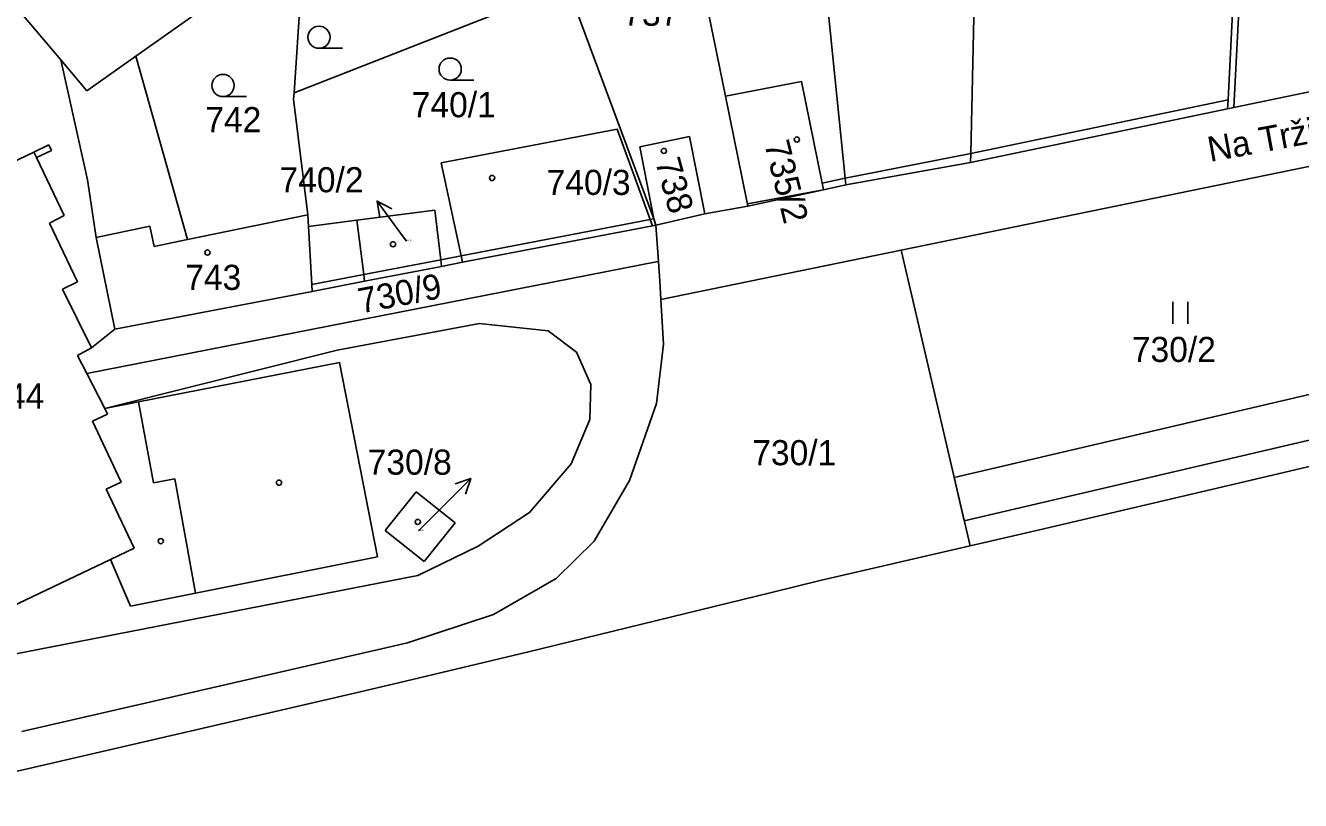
# Model space of a CAD drawing. Extents: x -785744 to -782822, y -1067550 to -1063910.
# Drawn here: x -783562.5 to -783476.2, y -1065800.2 to -1065747.7 of the extents above; entities that cross this region are included whole.
import ezdxf

# ---------------------------------------------------------------- set-up
doc = ezdxf.new("R2010")
doc.units = 0
for name, color, linetype in [('Hranice kat_území', 7, 'Continuous'), ('Hranice parcel', 7, 'Continuous'), ('Parcelní čísla', 7, 'Continuous'), ('Pop_ČP_popisy', 7, 'Continuous'), ('Vnitřní kresba', 7, 'Continuous'), ('Věcná břemena k části', 7, 'Continuous'), ('Značky budov', 7, 'Continuous'), ('Značky kultur', 7, 'Continuous')]:
    doc.layers.add(name, color=color, linetype=linetype)

msp = doc.modelspace()

# ---------------------------------------------------------------- linework, layer by layer
at = {"layer": 'Hranice kat_území'}
msp.add_lwpolyline([(-783560.48, -1065806.29), (-783564.75, -1065798.56), (-783539.96, -1065792.83), (-783536.79, -1065792.07), (-783528.55, -1065790.12), (-783512.01, -1065786.08), (-783508.62, -1065785.25), (-783498.57, -1065782.92), (-783493.87, -1065781.83), (-783478.86, -1065778.31), (-783465.47, -1065775.15)], dxfattribs=at)
at = {"layer": 'Hranice parcel'}
for p, q in [((-783543.88, -1065745.35), (-783544.34, -1065752.25)), ((-783544.34, -1065752.25), (-783530.72, -1065746.93)), ((-783544.34, -1065752.25), (-783544.37, -1065752.67)), ((-783534.38, -1065756.99), (-783522.46, -1065754.71)), ((-783522.46, -1065754.71), (-783520.24, -1065760.82)), ((-783533.02, -1065763.28), (-783534.38, -1065756.99)), ((-783532.93, -1065763.72), (-783520.08, -1065761.25)), ((-783520.24, -1065760.82), (-783520.08, -1065761.25)), ((-783520.08, -1065761.25), (-783519.84, -1065761.2)), ((-783534.35, -1065764), (-783532.93, -1065763.72)), ((-783532.93, -1065763.72), (-783533.02, -1065763.28))]:
    msp.add_line(p, q, dxfattribs=at)
for points in [[(-783498.52, -1065756.36), (-783497.81, -1065723.58)], [(-783481.11, -1065752.73), (-783480.05, -1065731.79)], [(-783509.58, -1065732.91), (-783507.03, -1065758.02)], [(-783518.29, -1065737.01), (-783515.14, -1065752.47)], [(-783555.05, -1065749.76), (-783544.72, -1065742.46)], [(-783564.35, -1065745.05), (-783560.13, -1065750.02)], [(-783525.83, -1065745.02), (-783519.99, -1065760.77)], [(-783560.13, -1065750.02), (-783558.33, -1065758.13)], [(-783555.05, -1065749.76), (-783551.56, -1065762.17)], [(-783480.71, -1065753.23), (-783467.67, -1065750.53)], [(-783515.14, -1065752.47), (-783509.98, -1065751.49), (-783508.59, -1065758.36)], [(-783544.37, -1065752.67), (-783543.4, -1065760.5)], [(-783515.14, -1065752.47), (-783513.71, -1065759.47)], [(-783498.54, -1065756.96), (-783481.15, -1065753.33)], [(-783481.15, -1065753.33), (-783481.11, -1065752.73)], [(-783481.15, -1065753.33), (-783480.71, -1065753.23)], [(-783520.94, -1065755.9), (-783517.57, -1065755.2)], [(-783517.57, -1065755.2), (-783516.53, -1065760.45)], [(-783520.94, -1065755.9), (-783519.99, -1065760.77)], [(-783503.24, -1065762.89), (-783469.92, -1065756.06)], [(-783506.99, -1065758.48), (-783498.54, -1065756.96)], [(-783498.54, -1065756.96), (-783498.52, -1065756.36)], [(-783558.33, -1065758.13), (-783557.73, -1065762.03)], [(-783508.59, -1065758.36), (-783508.5, -1065758.81)], [(-783508.5, -1065758.81), (-783506.99, -1065758.48)], [(-783507.03, -1065758.02), (-783506.99, -1065758.48)], [(-783513.71, -1065759.47), (-783513.65, -1065759.77)], [(-783508.5, -1065758.81), (-783513.62, -1065759.92)], [(-783540.1, -1065760.86), (-783534.8, -1065760.18)], [(-783534.8, -1065760.18), (-783534.4, -1065763.55)], [(-783516.53, -1065760.45), (-783513.62, -1065759.92)], [(-783513.65, -1065759.77), (-783513.62, -1065759.92)], [(-783557.73, -1065762.03), (-783554.1, -1065761.28)], [(-783554.1, -1065761.28), (-783553.82, -1065762.64)], [(-783551.56, -1065762.17), (-783543.4, -1065760.5)], [(-783543.4, -1065760.5), (-783543.36, -1065761.29)], [(-783543.36, -1065761.29), (-783540.1, -1065760.86)], [(-783543.36, -1065761.29), (-783543.13, -1065765.23)], [(-783519.99, -1065760.77), (-783519.84, -1065761.2)], [(-783519.84, -1065761.2), (-783516.53, -1065760.45)], [(-783519.84, -1065761.2), (-783519.66, -1065763.66)], [(-783557.73, -1065762.03), (-783556.48, -1065768.25)], [(-783553.82, -1065762.64), (-783551.56, -1065762.17)], [(-783519.5, -1065766.23), (-783503.24, -1065762.89)], [(-783503.24, -1065762.89), (-783498.57, -1065782.92)], [(-783558.37, -1065771.25), (-783519.71, -1065763.67)], [(-783534.4, -1065763.55), (-783534.35, -1065764)], [(-783519.71, -1065763.67), (-783519.66, -1065763.66)], [(-783519.66, -1065763.66), (-783519.57, -1065764.99)], [(-783539.56, -1065765), (-783534.35, -1065764)], [(-783543.13, -1065765.23), (-783543.11, -1065765.69)], [(-783543.11, -1065765.69), (-783539.56, -1065765)], [(-783519.57, -1065764.99), (-783519.5, -1065766.23)], [(-783556.48, -1065768.25), (-783543.11, -1065765.69)], [(-783558.06, -1065769.52), (-783556.48, -1065768.25)], [(-783559, -1065770.03), (-783558.06, -1065769.52)], [(-783559, -1065770.03), (-783558.37, -1065771.25)], [(-783554.86, -1065773.17), (-783541.27, -1065770.51)], [(-783541.27, -1065770.51), (-783538.7, -1065783.67)], [(-783558.37, -1065771.25), (-783557.15, -1065773.62)], [(-783557.15, -1065773.62), (-783554.86, -1065773.17)], [(-783538.16, -1065781.89), (-783536.08, -1065779.26)], [(-783536.08, -1065779.26), (-783533.44, -1065781.35)], [(-783538.16, -1065781.89), (-783535.53, -1065783.98)], [(-783535.53, -1065783.98), (-783533.44, -1065781.35)], [(-783551.01, -1065786.12), (-783538.7, -1065783.67)], [(-783566.87, -1065788.66), (-783556.77, -1065783.84)], [(-783556.77, -1065783.84), (-783555.42, -1065787)], [(-783555.42, -1065787), (-783551.01, -1065786.12)]]:
    msp.add_lwpolyline(points, dxfattribs=at)
at = {"layer": 'Pop_ČP_popisy'}
for p, q in [((-783536.95, -1065762), (-783538.722, -1065759.579)), ((-783534.5, -1065780.48), (-783532.382, -1065778.356))]:
    msp.add_line(p, q, dxfattribs=at)
for points in [[(-783538.535, -1065760.681), (-783538.722, -1065759.579), (-783537.728, -1065760.091)], [(-783536.73, -1065762.29), (-783536.95, -1065762)], [(-783533.442, -1065778.711), (-783532.382, -1065778.356), (-783532.734, -1065779.417)], [(-783535.92, -1065781.91), (-783534.5, -1065780.48)]]:
    msp.add_lwpolyline(points, dxfattribs=at)
at = {"layer": 'Vnitřní kresba'}
for p, q in [((-783533.02, -1065763.28), (-783520.24, -1065760.82)), ((-783520.24, -1065760.82), (-783519.99, -1065760.77)), ((-783534.4, -1065763.55), (-783533.02, -1065763.28))]:
    msp.add_line(p, q, dxfattribs=at)
for points in [[(-783480.71, -1065753.23), (-783479.62, -1065731.81)], [(-783560.13, -1065750.02), (-783558.37, -1065752.11)], [(-783558.37, -1065752.11), (-783555.05, -1065749.76)], [(-783498.52, -1065756.36), (-783481.11, -1065752.73)], [(-783561.95, -1065756.26), (-783560.93, -1065755.77)], [(-783560.93, -1065755.77), (-783560.75, -1065756.14)], [(-783573.57, -1065761.82), (-783561.95, -1065756.26)], [(-783561.95, -1065756.26), (-783561.77, -1065756.62)], [(-783561.77, -1065756.62), (-783560.75, -1065756.14)], [(-783561.77, -1065756.62), (-783559.91, -1065760.56)], [(-783507.03, -1065758.02), (-783498.52, -1065756.36)], [(-783507.03, -1065758.02), (-783508.59, -1065758.36)], [(-783508.5, -1065758.81), (-783513.65, -1065759.77)], [(-783560.9, -1065761.07), (-783559.91, -1065760.56)], [(-783560.9, -1065761.07), (-783559.01, -1065765.05)], [(-783540.1, -1065760.86), (-783539.62, -1065764.55)], [(-783539.62, -1065764.55), (-783534.4, -1065763.55)], [(-783543.13, -1065765.23), (-783539.62, -1065764.55)], [(-783539.62, -1065764.55), (-783539.56, -1065765)], [(-783560.01, -1065765.54), (-783559.01, -1065765.05)], [(-783560.01, -1065765.54), (-783558.06, -1065769.52)], [(-783519.5, -1065766.23), (-783519.32, -1065769.26)], [(-783541.43, -1065769.67), (-783531.79, -1065767.86)], [(-783531.79, -1065767.86), (-783527.14, -1065768.35)], [(-783527.14, -1065768.35), (-783525.21, -1065769.8)], [(-783557.15, -1065773.62), (-783541.43, -1065769.67)], [(-783525.21, -1065769.8), (-783524.25, -1065771.99)], [(-783519.81, -1065773.28), (-783519.32, -1065769.26)], [(-783524.31, -1065774.37), (-783524.25, -1065771.99)], [(-783554.86, -1065773.17), (-783553.86, -1065778.65)], [(-783521.63, -1065778.5), (-783519.81, -1065773.28)], [(-783557.98, -1065774.48), (-783556.96, -1065774)], [(-783557.15, -1065773.62), (-783556.96, -1065774)], [(-783557.98, -1065774.48), (-783556.04, -1065778.6)], [(-783525.58, -1065777.36), (-783524.31, -1065774.37)], [(-783528.41, -1065780.66), (-783525.58, -1065777.36)], [(-783553.86, -1065778.65), (-783552.4, -1065778.38)], [(-783552.4, -1065778.38), (-783551.01, -1065786.12)], [(-783524.02, -1065782.6), (-783521.63, -1065778.5)], [(-783557.05, -1065779.07), (-783556.04, -1065778.6)], [(-783557.05, -1065779.07), (-783555.17, -1065783.07)], [(-783531.87, -1065782.94), (-783528.41, -1065780.66)], [(-783526.6, -1065785.13), (-783524.02, -1065782.6)], [(-783556.77, -1065783.84), (-783555.17, -1065783.07)], [(-783535.95, -1065784.93), (-783531.87, -1065782.94)], [(-783567.82, -1065791.13), (-783535.95, -1065784.93)], [(-783530.84, -1065787.56), (-783526.6, -1065785.13)], [(-783536.66, -1065789.49), (-783530.84, -1065787.56)], [(-783541.56, -1065790.62), (-783536.66, -1065789.49)], [(-783562.78, -1065795.49), (-783541.56, -1065790.62)]]:
    msp.add_lwpolyline(points, dxfattribs=at)
at = {"layer": 'Věcná břemena k části'}
for points in [[(-783466.55, -1065770.55), (-783499.65, -1065778.29)], [(-783498.97, -1065781.22), (-783465.86, -1065773.48)], [(-783499.65, -1065778.29), (-783498.97, -1065781.22)]]:
    msp.add_lwpolyline(points, dxfattribs=at)
at = {"layer": 'Značky budov'}
for centre in [(-783510.3, -1065755.41), (-783519.3, -1065756.18), (-783530.93, -1065758.01), (-783550.2, -1065763.06), (-783537.64, -1065762.5), (-783545.36, -1065778.64), (-783535.96, -1065781.3), (-783553.36, -1065782.6)]:
    msp.add_circle(centre, 0.175, dxfattribs=at)
at = {"layer": 'Značky kultur'}
for p, q in [((-783542.65, -1065749.23), (-783541.05, -1065749.23)), ((-783533.77, -1065751.39), (-783532.17, -1065751.39)), ((-783549.15, -1065752.5), (-783547.55, -1065752.5)), ((-783484.84, -1065767.89), (-783484.84, -1065766.39)), ((-783483.84, -1065767.89), (-783483.84, -1065766.39))]:
    msp.add_line(p, q, dxfattribs=at)
for centre in [(-783542.65, -1065748.48), (-783533.77, -1065750.64), (-783549.15, -1065751.75)]:
    msp.add_circle(centre, 0.75, dxfattribs=at)

# ---------------------------------------------------------------- texts
at = {"layer": 'Parcelní čísla'}
for s, height, p in [('737', 1.7, (-783522.05, -1065747.71)), ('740/1', 1.7, (-783536.37, -1065753.9)), ('742', 1.7, (-783550.35, -1065754.91)), ('740/3', 1.7, (-783527.24, -1065759.16)), ('740/2', 0.1, (-783536.73, -1065762.29)), ('743', 1.7, (-783551.71, -1065765.59)), ('730/2', 1.7, (-783487.62, -1065770.47)), ('744', 1.7, (-783565.04, -1065773.62)), ('730/1', 1.7, (-783513.32, -1065777.46)), ('730/8', 0.1, (-783535.92, -1065781.91))]:
    msp.add_text(s, height=height, dxfattribs=at).set_placement(p)
for s, rotation, p in [('735/2', 284.02245, (-783512.52, -1065755.69)), ('738', 285.31278, (-783519.9, -1065756.89)), ('730/9', 10.87398, (-783539.82, -1065767.19))]:
    msp.add_text(s, height=1.7, rotation=rotation, dxfattribs=at).set_placement(p)
at = {"layer": 'Pop_ČP_popisy'}
msp.add_text('Na Tržišti', height=1.7, rotation=10.44243, dxfattribs=at).set_placement((-783482.32, -1065756.93))
for s, p in [('740/2', (-783545.325, -1065758.98)), ('730/8', (-783539.354, -1065778.1))]:
    msp.add_text(s, height=1.7, dxfattribs=at).set_placement(p)

doc.saveas('drawing.dxf')
